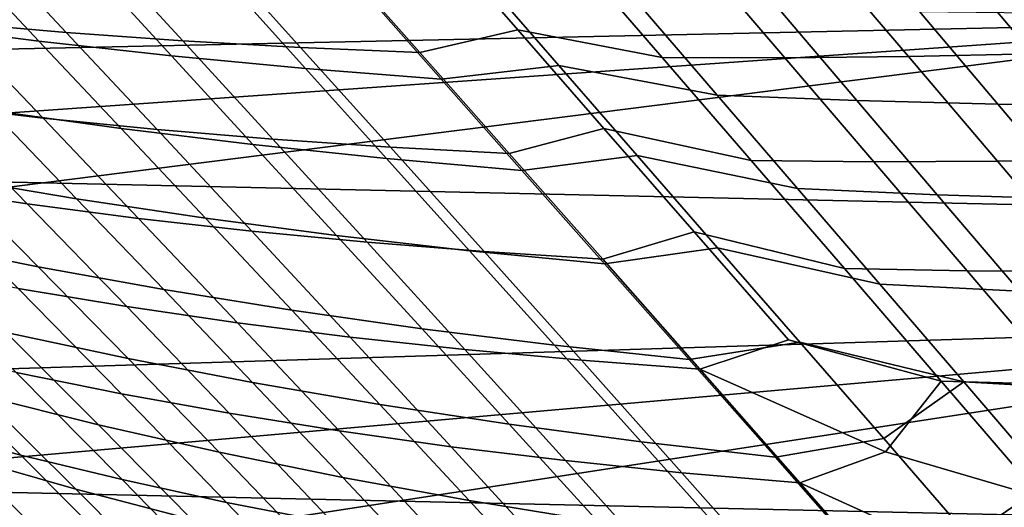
# Model space of a CAD drawing. Header units: metres. Extents: x -28 to 70, y -218 to 28.
# Tile 395 of 463: x 16.28 to 19.34, y 16.25 to 17.77. Entities that reach past the tile are written whole.
import ezdxf

# ---------------------------------------------------------------- set-up
doc = ezdxf.new("R2010")
doc.units = ezdxf.units.M
doc.layers.add('solid_10_261_432_XXX', color=7, linetype='CONTINUOUS')

msp = doc.modelspace()

# ---------------------------------------------------------------- linework, layer by layer
at = {"layer": 'solid_10_261_432_XXX'}
for points in [[(19.515234, 18.658928), (12.761247, 17.920673), (13.184099, 17.611914), (20.332685, 17.764624)], [(-20.709469, 18.093311, -5), (21.500359, 17.145975, -5), (22.247959, 16.164106, -5), (-21.500359, 17.145975, -5)], [(-20.709469, 18.093311, -5), (20.709469, 18.093311, -5), (21.500359, 17.145975, -5)], [(15.795653, 18.04208, 124.152893), (16.066061, 17.759951, 124.798927), (16.422955, 17.728748, 124.618309), (16.155033, 18.014904, 123.978821)], [(15.932428, 17.753208, 103.175804), (15.682658, 18.012192, 103.776253), (16.090517, 17.965336, 103.928452), (16.337961, 17.701773, 103.336937)], [(16.155033, 18.014904, 123.978821), (16.422955, 17.728748, 124.618309), (16.784912, 17.702822, 124.446487), (16.519083, 17.9928, 123.812927)], [(17.52247, 17.666563, 124.13076), (17.826607, 17.737045, 123.825584), (17.573772, 18.026804, 123.213203), (17.259686, 17.963449, 123.507072)], [(17.573772, 18.026804, 123.213203), (17.826607, 17.737045, 123.825584), (18.275656, 17.650631, 123.854805), (18.014448, 17.953236, 123.238106)], [(16.519083, 17.9928, 123.812927), (16.784912, 17.702822, 124.446487), (17.151545, 17.682116, 124.283844), (16.887426, 17.975679, 123.655556)], [(16.887426, 17.975679, 123.655556), (17.151545, 17.682116, 124.283844), (17.52247, 17.666563, 124.13076), (17.259686, 17.963449, 123.507072)], [(18.780361, 17.960842, 123.008476), (19.041368, 17.65394, 123.6213), (19.427952, 17.66238, 123.521248), (19.166557, 17.970827, 122.909111)], [(19.166557, 17.970827, 122.909111), (19.427952, 17.66238, 123.521248), (19.816502, 17.675114, 123.432739), (19.554411, 17.984667, 122.820442)], [(16.337961, 17.701773, 103.336937), (16.090517, 17.965336, 103.928452), (16.50396, 17.924313, 104.071167), (16.749531, 17.656393, 103.487885)], [(18.014448, 17.953236, 123.238106), (18.275656, 17.650631, 123.854805), (18.657141, 17.649965, 123.73259), (18.3962, 17.95491, 123.118233)], [(18.3962, 17.95491, 123.118233), (18.657141, 17.649965, 123.73259), (19.041368, 17.65394, 123.6213), (18.780361, 17.960842, 123.008476)], [(16.749531, 17.656393, 103.487885), (16.50396, 17.924313, 104.071167), (16.922516, 17.889019, 104.203934), (17.166653, 17.617001, 103.628159)], [(17.166653, 17.617001, 103.628159), (16.922516, 17.889019, 104.203934), (17.345718, 17.859348, 104.326317), (17.588852, 17.583527, 103.757263)], [(17.588852, 17.583527, 103.757263), (17.345718, 17.859348, 104.326317), (17.717964, 17.898815, 104.572304), (17.954287, 17.626476, 104.013084)], [(17.717964, 17.898815, 104.572304), (18.204182, 17.816376, 104.538124), (18.44655, 17.533974, 103.979996), (17.954287, 17.626476, 104.013084)], [(18.44655, 17.533974, 103.979996), (18.204182, 17.816376, 104.538124), (18.63851, 17.802637, 104.62677), (18.88109, 17.517519, 104.072784)], [(15.714612, 17.796495, 124.987953), (16.001816, 17.503456, 125.617516), (16.350584, 17.462482, 125.422386), (16.066061, 17.759951, 124.798927)], [(18.88109, 17.517519, 104.072784), (18.63851, 17.802637, 104.62677), (19.075615, 17.793722, 104.703415), (19.318779, 17.506313, 104.152634)], [(19.318779, 17.506313, 104.152634), (19.075615, 17.793722, 104.703415), (19.515034, 17.789377, 104.7677), (19.759136, 17.500128, 104.219154)], [(20.332685, 17.764624), (13.184099, 17.611914), (13.599509, 17.293159)], [(20.332685, 17.764624), (13.599509, 17.293159), (14.007183, 16.964634)], [(20.332685, 17.764624), (14.007183, 16.964634), (14.406925, 16.626499), (21.109222, 16.834509)], [(16.066061, 17.759951, 124.798927), (16.350584, 17.462482, 125.422386), (16.705189, 17.426991, 125.236229), (16.422955, 17.728748, 124.618309)], [(16.190172, 17.486151, 102.603127), (15.932428, 17.753208, 103.175804), (16.337961, 17.701773, 103.336937), (16.593254, 17.430283, 102.772598)], [(16.422955, 17.728748, 124.618309), (16.705189, 17.426991, 125.236229), (17.065239, 17.396948, 125.059471), (16.784912, 17.702822, 124.446487)], [(17.800114, 17.353088, 124.735802), (18.094383, 17.430529, 124.421196), (17.826607, 17.737045, 123.825584), (17.52247, 17.666563, 124.13076)], [(17.826607, 17.737045, 123.825584), (18.094383, 17.430529, 124.421196), (18.552073, 17.330606, 124.45472), (18.275656, 17.650631, 123.854805)], [(16.593254, 17.430283, 102.772598), (16.337961, 17.701773, 103.336937), (16.749531, 17.656393, 103.487885), (17.002811, 17.380657, 102.931206)], [(16.784912, 17.702822, 124.446487), (17.065239, 17.396948, 125.059471), (17.430346, 17.372324, 124.892517), (17.151545, 17.682116, 124.283844)], [(17.151545, 17.682116, 124.283844), (17.430346, 17.372324, 124.892517), (17.800114, 17.353088, 124.735802), (17.52247, 17.666563, 124.13076)], [(19.041368, 17.65394, 123.6213), (19.317945, 17.328651, 124.219154), (19.705103, 17.335011, 124.119293), (19.427952, 17.66238, 123.521248)], [(17.002811, 17.380657, 102.931206), (16.749531, 17.656393, 103.487885), (17.166653, 17.617001, 103.628159), (17.418356, 17.33724, 103.07843)], [(18.275656, 17.650631, 123.854805), (18.552073, 17.330606, 124.45472), (18.93347, 17.327135, 124.331078), (18.657141, 17.649965, 123.73259)], [(18.657141, 17.649965, 123.73259), (18.93347, 17.327135, 124.331078), (19.317945, 17.328651, 124.219154), (19.041368, 17.65394, 123.6213)], [(17.418356, 17.33724, 103.07843), (17.166653, 17.617001, 103.628159), (17.588852, 17.583527, 103.757263), (17.839399, 17.300001, 103.213715)], [(17.839399, 17.300001, 103.213715), (17.588852, 17.583527, 103.757263), (17.954287, 17.626476, 104.013084), (18.197876, 17.346497, 103.478302)], [(17.954287, 17.626476, 104.013084), (18.44655, 17.533974, 103.979996), (18.696022, 17.24382, 103.446388), (18.197876, 17.346497, 103.478302)], [(15.659273, 17.549938, 125.82119), (15.961445, 17.247587, 126.432632), (16.301128, 17.196445, 126.223236), (16.001816, 17.503456, 125.617516)], [(16.061789, 17.278008, 101.868706), (15.794054, 17.548296, 102.423355), (16.190172, 17.486151, 102.603127), (16.454927, 17.21147, 102.056847)], [(18.696022, 17.24382, 103.446388), (18.44655, 17.533974, 103.979996), (18.88109, 17.517519, 104.072784), (19.130611, 17.224566, 103.542839)], [(19.130611, 17.224566, 103.542839), (18.88109, 17.517519, 104.072784), (19.318779, 17.506313, 104.152634), (19.568724, 17.210941, 103.625458)], [(16.001816, 17.503456, 125.617516), (16.301128, 17.196445, 126.223236), (16.647419, 17.150894, 126.022896), (16.350584, 17.462482, 125.422386)], [(16.454927, 17.21147, 102.056847), (16.190172, 17.486151, 102.603127), (16.593254, 17.430283, 102.772598), (16.855467, 17.151331, 102.234062)], [(19.568724, 17.210941, 103.625458), (19.318779, 17.506313, 104.152634), (19.759136, 17.500128, 104.219154), (20.009861, 17.202747, 103.693794)], [(16.350584, 17.462482, 125.422386), (16.647419, 17.150894, 126.022896), (16.999922, 17.110929, 125.832069), (16.705189, 17.426991, 125.236229)], [(16.855467, 17.151331, 102.234062), (16.593254, 17.430283, 102.772598), (17.002811, 17.380657, 102.931206), (17.262909, 17.097588, 102.39978)], [(16.705189, 17.426991, 125.236229), (16.999922, 17.110929, 125.832069), (17.358244, 17.076553, 125.651222), (17.065239, 17.396948, 125.059471)], [(18.090763, 17.024559, 125.321266), (18.375343, 17.10877, 124.999016), (18.094383, 17.430529, 124.421196), (17.800114, 17.353088, 124.735802)], [(18.094383, 17.430529, 124.421196), (18.375343, 17.10877, 124.999016), (18.841814, 16.994846, 125.036629), (18.552073, 17.330606, 124.45472)], [(17.065239, 17.396948, 125.059471), (17.358244, 17.076553, 125.651222), (17.721989, 17.047762, 125.480797), (17.430346, 17.372324, 124.892517)], [(17.262909, 17.097588, 102.39978), (17.002811, 17.380657, 102.931206), (17.418356, 17.33724, 103.07843), (17.676762, 17.050241, 102.553406)], [(17.430346, 17.372324, 124.892517), (17.721989, 17.047762, 125.480797), (18.090763, 17.024559, 125.321266), (17.800114, 17.353088, 124.735802)], [(15.953901, 17.077444, 101.132797), (15.676542, 17.350945, 101.670219), (16.061789, 17.278008, 101.868706), (16.335699, 17.000265, 101.339615)], [(17.676762, 17.050241, 102.553406), (17.418356, 17.33724, 103.07843), (17.839399, 17.300001, 103.213715), (18.096525, 17.009291, 102.694366)], [(18.096525, 17.009291, 102.694366), (17.839399, 17.300001, 103.213715), (18.197876, 17.346497, 103.478302), (18.44788, 17.059483, 102.966721)], [(18.197876, 17.346497, 103.478302), (18.696022, 17.24382, 103.446388), (18.951809, 16.94647, 102.936028), (18.44788, 17.059483, 102.966721)], [(18.552073, 17.330606, 124.45472), (18.841814, 16.994846, 125.036629), (19.22328, 16.988169, 124.912308), (18.93347, 17.327135, 124.331078)], [(18.93347, 17.327135, 124.331078), (19.22328, 16.988169, 124.912308), (19.60816, 16.986792, 124.800484), (19.317945, 17.328651, 124.219154)], [(19.317945, 17.328651, 124.219154), (19.60816, 16.986792, 124.800484), (19.996048, 16.990597, 124.701523), (19.705103, 17.335011, 124.119293)], [(16.335699, 17.000265, 101.339615), (16.061789, 17.278008, 101.868706), (16.454927, 17.21147, 102.056847), (16.725815, 16.929544, 101.535545)], [(15.961445, 17.247587, 126.432632), (16.273722, 16.932449, 127.019211), (16.610754, 16.876606, 126.804863), (16.301128, 17.196445, 126.223236)], [(18.951809, 16.94647, 102.936028), (18.696022, 17.24382, 103.446388), (19.130611, 17.224566, 103.542839), (19.386311, 16.924349, 103.035721)], [(16.725815, 16.929544, 101.535545), (16.454927, 17.21147, 102.056847), (16.855467, 17.151331, 102.234062), (17.123747, 16.865313, 101.719955)], [(19.386311, 16.924349, 103.035721), (19.130611, 17.224566, 103.542839), (19.568724, 17.210941, 103.625458), (19.824705, 16.908194, 103.120689)], [(16.301128, 17.196445, 126.223236), (16.610754, 16.876606, 126.804863), (16.95476, 16.826401, 126.600067), (16.647419, 17.150894, 126.022896)], [(-21.500359, 17.145975, -5), (22.247959, 16.164106, -5), (22.95075, 15.149687, -5), (-22.247959, 16.164106, -5)], [(16.647419, 17.150894, 126.022896), (16.95476, 16.826401, 126.600067), (17.305342, 16.781862, 126.405312), (16.999922, 17.110929, 125.832069)], [(17.123747, 16.865313, 101.719955), (16.855467, 17.151331, 102.234062), (17.262909, 17.097588, 102.39978), (17.528999, 16.8076, 101.892242)], [(16.999922, 17.110929, 125.832069), (17.305342, 16.781862, 126.405312), (17.6621, 16.743013, 126.221092), (17.358244, 17.076553, 125.651222)], [(17.528999, 16.8076, 101.892242), (17.262909, 17.097588, 102.39978), (17.676762, 17.050241, 102.553406), (17.941069, 16.756433, 102.051773)], [(18.392572, 16.682503, 125.886208), (18.667725, 16.773291, 125.558022), (18.375343, 17.10877, 124.999016), (18.090763, 17.024559, 125.321266)], [(18.375343, 17.10877, 124.999016), (18.667725, 16.773291, 125.558022), (19.142992, 16.645027, 125.599281), (18.841814, 16.994846, 125.036629)], [(16.236519, 16.796604, 100.620071), (15.953901, 17.077444, 101.132797), (16.335699, 17.000265, 101.339615), (16.61487, 16.715435, 100.834656)], [(17.358244, 17.076553, 125.651222), (17.6621, 16.743013, 126.221092), (18.024643, 16.709885, 126.047897), (17.721989, 17.047762, 125.480797)], [(17.941069, 16.756433, 102.051773), (17.676762, 17.050241, 102.553406), (18.096525, 17.009291, 102.694366), (18.359459, 16.711843, 102.197929)], [(18.359459, 16.711843, 102.197929), (18.096525, 17.009291, 102.694366), (18.44788, 17.059483, 102.966721), (18.703587, 16.765873, 102.47715)], [(18.44788, 17.059483, 102.966721), (18.951809, 16.94647, 102.936028), (19.213184, 16.642408, 102.447693), (18.703587, 16.765873, 102.47715)], [(17.721989, 17.047762, 125.480797), (18.024643, 16.709885, 126.047897), (18.392572, 16.682503, 125.886208), (18.090763, 17.024559, 125.321266)], [(15.944055, 16.993904, 127.242622), (16.267435, 16.671696, 127.808952), (16.594307, 16.605583, 127.580803), (16.273722, 16.932449, 127.019211)], [(16.61487, 16.715435, 100.834656), (16.335699, 17.000265, 101.339615), (16.725815, 16.929544, 101.535545), (17.001945, 16.640759, 101.037819)], [(18.841814, 16.994846, 125.036629), (19.142992, 16.645027, 125.599281), (19.524662, 16.634821, 125.474884), (19.22328, 16.988169, 124.912308)], [(19.22328, 16.988169, 124.912308), (19.524662, 16.634821, 125.474884), (19.91008, 16.630182, 125.363731), (19.60816, 16.986792, 124.800484)], [(16.273722, 16.932449, 127.019211), (16.594307, 16.605583, 127.580803), (16.928896, 16.545074, 127.362152), (16.610754, 16.876606, 126.804863)], [(17.001945, 16.640759, 101.037819), (16.725815, 16.929544, 101.535545), (17.123747, 16.865313, 101.719955), (17.39724, 16.57263, 101.228897)], [(19.213184, 16.642408, 102.447693), (18.951809, 16.94647, 102.936028), (19.386311, 16.924349, 103.035721), (19.647482, 16.617367, 102.550232)], [(16.158117, 16.600086, 99.897583), (15.867391, 16.884209, 100.39473), (16.236519, 16.796604, 100.620071), (16.523445, 16.50878, 100.130608)], [(16.610754, 16.876606, 126.804863), (16.928896, 16.545074, 127.362152), (17.270802, 16.490225, 127.153526), (16.95476, 16.826401, 126.600067)], [(17.39724, 16.57263, 101.228897), (17.123747, 16.865313, 101.719955), (17.528999, 16.8076, 101.892242), (17.800253, 16.511106, 101.407242)], [(21.109222, 16.834509), (14.406925, 16.626499), (14.798537, 16.278921)], [(21.109222, 16.834509), (14.798537, 16.278921), (15.181741, 15.922145)], [(21.109222, 16.834509), (15.181741, 15.922145), (15.556339, 15.556359), (21.843227, 15.870522)], [(15.638345, 16.820398, 128.291611), (15.974154, 16.496231, 128.841858), (16.281256, 16.414806, 128.591385), (15.948671, 16.743361, 128.046097)], [(16.95476, 16.826401, 126.600067), (17.270802, 16.490225, 127.153526), (17.619629, 16.441084, 126.955452), (17.305342, 16.781862, 126.405312)], [(17.800253, 16.511106, 101.407242), (17.528999, 16.8076, 101.892242), (17.941069, 16.756433, 102.051773), (18.210482, 16.456247, 101.572189)], [(16.523445, 16.50878, 100.130608), (16.236519, 16.796604, 100.620071), (16.61487, 16.715435, 100.834656), (16.898386, 16.423887, 100.352394)], [(17.305342, 16.781862, 126.405312), (17.619629, 16.441084, 126.955452), (17.974983, 16.397709, 126.76844), (17.6621, 16.743013, 126.221092)], [(18.210482, 16.456247, 101.572189), (17.941069, 16.756433, 102.051773), (18.359459, 16.711843, 102.197929), (18.627424, 16.408106, 101.723091)], [(18.627424, 16.408106, 101.723091), (18.359459, 16.711843, 102.197929), (18.703587, 16.765873, 102.47715), (18.964293, 16.466108, 102.008377)], [(18.392572, 16.682503, 125.886208), (18.969761, 16.425604, 126.097198), (19.142992, 16.645027, 125.599281), (18.667725, 16.773291, 125.558022)], [(18.964293, 16.466108, 102.008377), (18.703587, 16.765873, 102.47715), (19.213184, 16.642408, 102.447693)], [(15.948671, 16.743361, 128.046097), (16.281256, 16.414806, 128.591385), (16.597116, 16.33868, 128.349655), (16.267435, 16.671696, 127.808952)], [(16.898386, 16.423887, 100.352394), (16.61487, 16.715435, 100.834656), (17.001945, 16.640759, 101.037819), (17.282434, 16.345491, 100.562256)], [(17.6621, 16.743013, 126.221092), (17.974983, 16.397709, 126.76844), (18.336468, 16.360147, 126.593018), (18.024643, 16.709885, 126.047897)], [(16.100956, 16.409937, 99.171692), (15.802869, 16.69766, 99.654053), (16.158117, 16.600086, 99.897583), (16.452124, 16.309029, 99.422775)], [(18.024643, 16.709885, 126.047897), (18.336468, 16.360147, 126.593018), (18.703686, 16.328457, 126.42971), (18.392572, 16.682503, 125.886208)], [(18.392572, 16.682503, 125.886208), (18.703686, 16.328457, 126.42971), (18.969761, 16.425604, 126.097198)], [(16.267435, 16.671696, 127.808952), (16.597116, 16.33868, 128.349655), (16.921413, 16.268049, 128.117294), (16.594307, 16.605583, 127.580803)], [(17.282434, 16.345491, 100.562256), (17.001945, 16.640759, 101.037819), (17.39724, 16.57263, 101.228897), (17.675091, 16.273674, 100.759499)], [(19.229286, 16.160629, 101.559212), (18.964293, 16.466108, 102.008377), (19.213184, 16.642408, 102.447693), (19.479424, 16.332115, 101.980156)], [(18.969761, 16.425604, 126.097198), (19.453724, 16.282833, 126.141449), (19.142992, 16.645027, 125.599281)], [(19.142992, 16.645027, 125.599281), (19.453724, 16.282833, 126.141449), (19.835709, 16.268839, 126.017418), (19.524662, 16.634821, 125.474884)], [(19.479424, 16.332115, 101.980156), (19.213184, 16.642408, 102.447693), (19.647482, 16.617367, 102.550232), (19.91342, 16.304119, 102.085182)], [(16.452124, 16.309029, 99.422775), (16.158117, 16.600086, 99.897583), (16.523445, 16.50878, 100.130608), (16.813738, 16.214319, 99.662941)], [(16.594307, 16.605583, 127.580803), (16.921413, 16.268049, 128.117294), (17.253752, 16.20299, 127.894859), (16.928896, 16.545074, 127.362152)], [(15.676036, 16.582594, 129.100357), (16.019146, 16.252113, 129.628967), (16.313999, 16.161737, 129.365646), (15.974154, 16.496231, 128.841858)], [(17.675091, 16.273674, 100.759499), (17.39724, 16.57263, 101.228897), (17.800253, 16.511106, 101.407242), (18.075848, 16.208521, 100.943428)], [(16.928896, 16.545074, 127.362152), (17.253752, 16.20299, 127.894859), (17.593737, 16.143579, 127.682899), (17.270802, 16.490225, 127.153526)], [(16.065084, 16.224834, 98.442276), (15.760542, 16.516602, 98.910614), (16.100956, 16.409937, 99.171692), (16.401213, 16.115269, 98.710747)], [(16.813738, 16.214319, 99.662941), (16.523445, 16.50878, 100.130608), (16.898386, 16.423887, 100.352394), (17.185329, 16.125984, 99.891411)], [(18.075848, 16.208521, 100.943428), (17.800253, 16.511106, 101.407242), (18.210482, 16.456247, 101.572189), (18.484203, 16.150112, 101.113342)], [(15.974154, 16.496231, 128.841858), (16.313999, 16.161737, 129.365646), (16.618132, 16.076183, 129.110657), (16.281256, 16.414806, 128.591385)], [(17.270802, 16.490225, 127.153526), (17.593737, 16.143579, 127.682899), (17.940975, 16.089895, 127.481964), (17.619629, 16.441084, 126.955452)], [(17.619629, 16.441084, 126.955452), (17.940975, 16.089895, 127.481964), (18.295071, 16.042011, 127.292603), (17.974983, 16.397709, 126.76844)], [(18.484203, 16.150112, 101.113342), (18.210482, 16.456247, 101.572189), (18.627424, 16.408106, 101.723091), (18.899654, 16.09853, 101.268562)], [(18.899654, 16.09853, 101.268562), (18.627424, 16.408106, 101.723091), (18.964293, 16.466108, 102.008377), (19.229286, 16.160629, 101.559212)], [(16.401213, 16.115269, 98.710747), (16.100956, 16.409937, 99.171692), (16.452124, 16.309029, 99.422775), (16.748438, 16.011362, 98.968842)], [(16.281256, 16.414806, 128.591385), (16.618132, 16.076183, 129.110657), (16.931324, 15.995833, 128.864746), (16.597116, 16.33868, 128.349655)], [(17.185329, 16.125984, 99.891411), (16.898386, 16.423887, 100.352394), (17.282434, 16.345491, 100.562256), (17.566401, 16.044125, 100.107468)], [(18.703686, 16.328457, 126.42971), (19.279692, 16.067232, 126.615509), (19.453724, 16.282833, 126.141449), (18.969761, 16.425604, 126.097198)], [(17.974983, 16.397709, 126.76844), (18.295071, 16.042011, 127.292603), (18.65563, 16.000006, 127.115372), (18.336468, 16.360147, 126.593018)], [(15.733788, 16.346926, 129.899857), (16.082481, 16.009991, 130.407196), (16.364546, 15.911644, 130.131546), (16.019146, 16.252113, 129.628967)], [(18.336468, 16.360147, 126.593018), (18.65563, 16.000006, 127.115372), (19.022257, 15.96395, 126.950821), (18.703686, 16.328457, 126.42971)], [(16.050699, 16.042734, 97.709404), (15.740317, 16.339525, 98.164452), (16.065084, 16.224834, 98.442276), (16.371037, 15.925629, 97.994423)], [(16.597116, 16.33868, 128.349655), (16.931324, 15.995833, 128.864746), (17.253254, 15.920901, 128.628601), (16.921413, 16.268049, 128.117294)], [(17.566401, 16.044125, 100.107468), (17.282434, 16.345491, 100.562256), (17.675091, 16.273674, 100.759499), (17.956442, 15.968847, 100.310387)], [(18.703686, 16.328457, 126.42971), (19.022257, 15.96395, 126.950821), (19.279692, 16.067232, 126.615509)], [(19.497862, 15.849878, 101.128448), (19.229286, 16.160629, 101.559212), (19.479424, 16.332115, 101.980156), (19.749804, 16.016075, 101.532181)], [(16.748438, 16.011362, 98.968842), (16.452124, 16.309029, 99.422775), (16.813738, 16.214319, 99.662941), (17.106453, 15.913569, 99.215614)], [(16.921413, 16.268049, 128.117294), (17.253254, 15.920901, 128.628601), (17.583532, 15.851486, 128.402756), (17.253752, 16.20299, 127.894859)], [(17.956442, 15.968847, 100.310387), (17.675091, 16.273674, 100.759499), (18.075848, 16.208521, 100.943428), (18.354956, 15.900258, 100.499435)], [(19.279692, 16.067232, 126.615509), (19.772121, 15.909944, 126.661903), (19.453724, 16.282833, 126.141449)]]:
    msp.add_3dface(points, dxfattribs=at)

doc.saveas('drawing.dxf')
